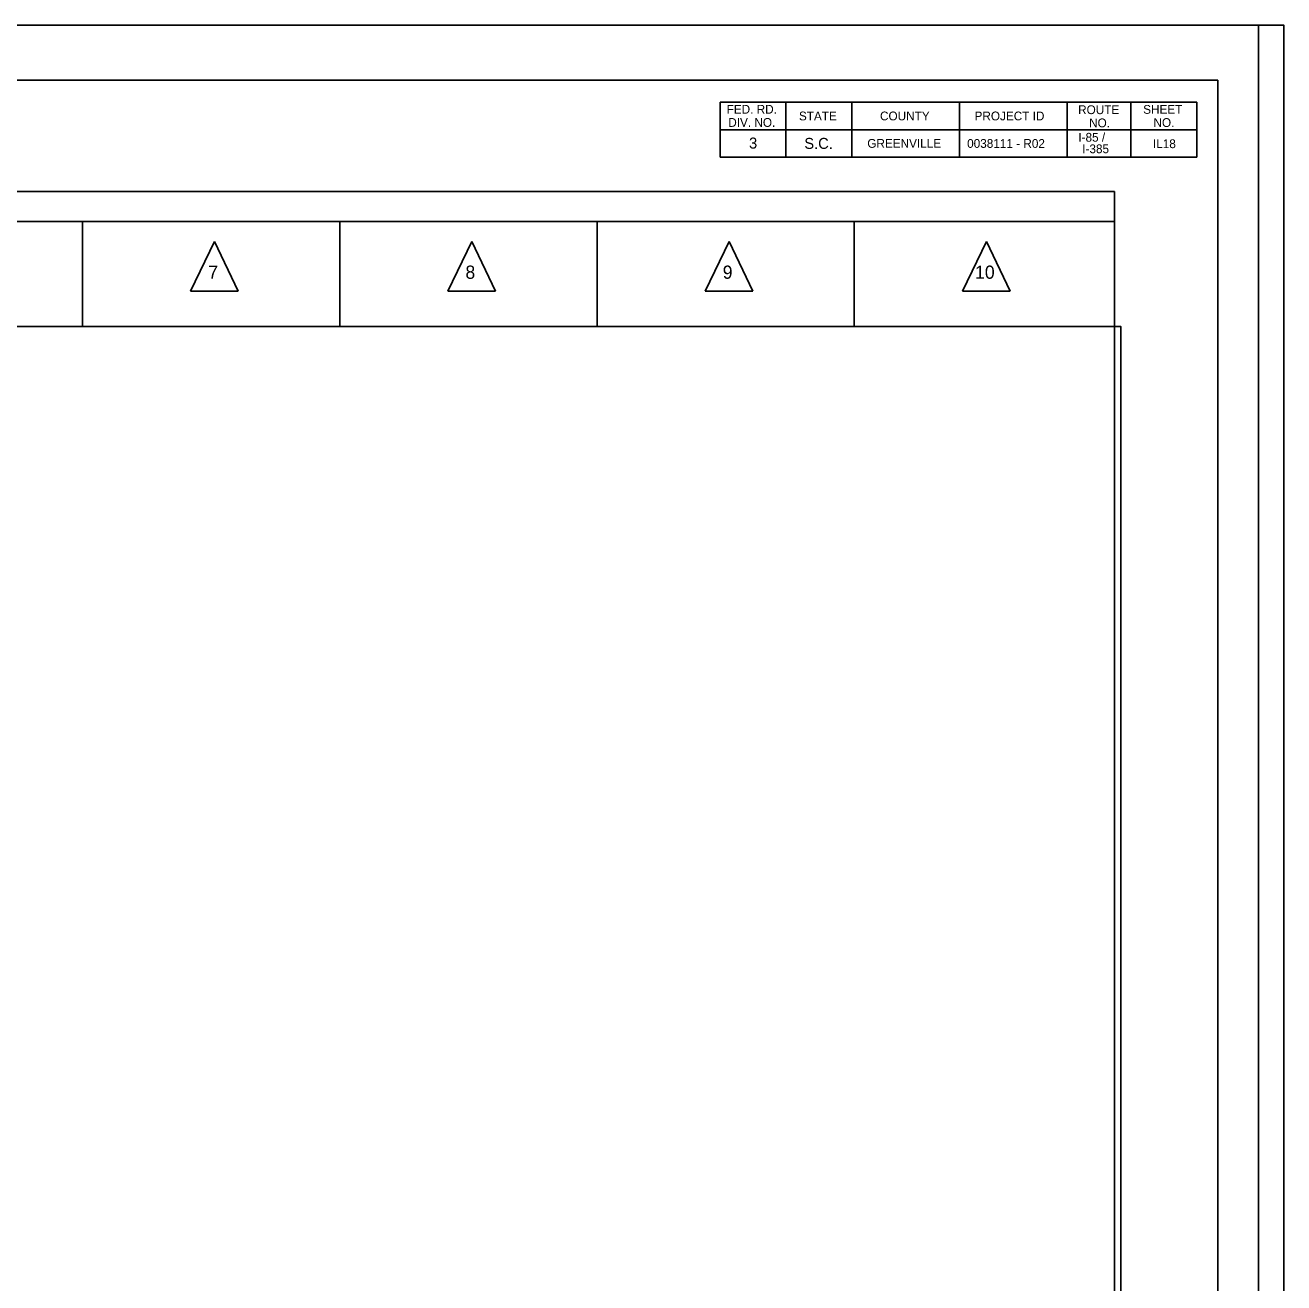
# Model space of a CAD drawing. Extents: x -2251 to 10196, y -13470 to 1199.
# Drawn here: x 3735 to 4308, y -8398 to -7826 of the extents above; entities that cross this region are included whole.
import ezdxf

# ---------------------------------------------------------------- set-up
doc = ezdxf.new("R2010")
doc.units = 0
for name, color, linetype in [('RD_SHT_Bndy', 7, 'Continuous'), ('RD_SHT_Iplotshp', 7, 'Continuous'), ('RD_SHT_Misc1', 7, 'Continuous'), ('RD_SHT_Snap', 7, 'Continuous'), ('RD_TX_RoadID', 7, 'Continuous')]:
    doc.layers.add(name, color=color, linetype=linetype)

msp = doc.modelspace()

# ---------------------------------------------------------------- linework, layer by layer
at = {"layer": 'RD_SHT_Bndy'}
for p, q in [((4291.65, -7825.65), (2531.65, -7825.65)), ((2603.1, -7850.65), (4278.1, -7850.65)), ((4278.1, -8900.65), (4278.1, -7850.65)), ((4051.6, -7885.65), (4051.6, -7860.65)), ((4051.6, -7860.65), (4268.6, -7860.65)), ((4081.6, -7860.65), (4081.6, -7885.65)), ((4111.6, -7860.65), (4111.6, -7885.65)), ((4160.6, -7860.65), (4160.6, -7885.65)), ((4209.6, -7860.65), (4209.6, -7885.65)), ((4238.6, -7860.65), (4238.6, -7885.65)), ((4268.6, -7860.65), (4268.6, -7885.65)), ((4051.6, -7873.15), (4268.6, -7873.15)), ((4268.6, -7885.65), (4051.6, -7885.65)), ((2653.4, -7914.83), (4231.08, -7914.83)), ((3761.43, -7962.61), (3761.43, -7914.83)), ((3878.52, -7962.61), (3878.52, -7914.83)), ((3995.61, -7962.61), (3995.61, -7914.83)), ((4112.69, -7962.61), (4112.69, -7914.83)), ((3821.59, -7924.06), (3810.63, -7946.58)), ((3832.35, -7946.58), (3821.59, -7924.06)), ((3938.68, -7924.06), (3927.72, -7946.58)), ((3949.44, -7946.58), (3938.68, -7924.06)), ((4055.76, -7924.06), (4044.81, -7946.58)), ((4066.52, -7946.58), (4055.76, -7924.06)), ((4172.85, -7924.06), (4161.89, -7946.58)), ((4183.61, -7946.58), (4172.85, -7924.06)), ((3810.63, -7946.58), (3832.35, -7946.58)), ((3927.72, -7946.58), (3949.44, -7946.58)), ((4044.81, -7946.58), (4066.52, -7946.58)), ((4161.89, -7946.58), (4183.61, -7946.58)), ((2653.4, -7962.61), (4231.08, -7962.61))]:
    msp.add_line(p, q, dxfattribs=at)
msp.add_lwpolyline([(2653.4, -7901.26), (4231.08, -7901.26), (4231.08, -8765.57), (2653.4, -8765.57)], close=True, dxfattribs=at)
at = {"layer": 'RD_SHT_Iplotshp'}
msp.add_lwpolyline([(2496.65, -7825.65), (4296.65, -7825.65), (4296.65, -8925.65), (2496.65, -8925.65)], close=True, dxfattribs=at)
at = {"layer": 'RD_SHT_Misc1'}
msp.add_lwpolyline([(4296.65, -8925.65), (4296.68, -7825.65), (2596.68, -7825.6), (2596.65, -8925.6)], close=True, dxfattribs=at)
at = {"layer": 'RD_SHT_Snap'}
msp.add_lwpolyline([(2508.15, -7825.65), (4308.15, -7825.65), (4308.15, -8925.65), (2508.15, -8925.65)], close=True, dxfattribs=at)
at = {"layer": 'RD_TX_RoadID'}
msp.add_lwpolyline([(2650.54, -8765.73), (4233.93, -8765.73), (4233.93, -7962.61), (2650.54, -7962.61)], close=True, dxfattribs=at)

# ---------------------------------------------------------------- texts
at = {"layer": 'RD_SHT_Bndy'}
for s, height, p in [('FED. RD.', 4, (4054.59, -7865.85)), ('ROUTE', 4, (4214.54, -7866.05)), ('SHEET', 4, (4244.14, -7865.9)), ('DIV. NO.', 4, (4055.34, -7871.85)), ('STATE', 4, (4087.49, -7868.9)), ('COUNTY', 4, (4124.39, -7868.9)), ('PROJECT ID', 4, (4167.41, -7868.9)), ('NO.', 4, (4219.54, -7872.05)), ('NO.', 4, (4248.84, -7871.9)), ('I-85 /', 4, (4214.64, -7878.6)), ('3', 5, (4064.79, -7881.72)), ('S.C.', 5, (4089.94, -7881.87)), ('GREENVILLE', 4, (4118.6, -7881.37)), ('0038111 - R02', 4, (4164.04, -7881.4)), ('I-385', 4, (4216.41, -7883.85)), ('IL18', 4, (4248.59, -7881.53)), ('7', 6, (3818.7, -7940.96)), ('8', 6, (3935.73, -7940.96)), ('9', 6, (4052.81, -7940.96)), ('10', 6, (4167.64, -7940.96))]:
    msp.add_text(s, height=height, dxfattribs=at).set_placement(p)

doc.saveas('drawing.dxf')
